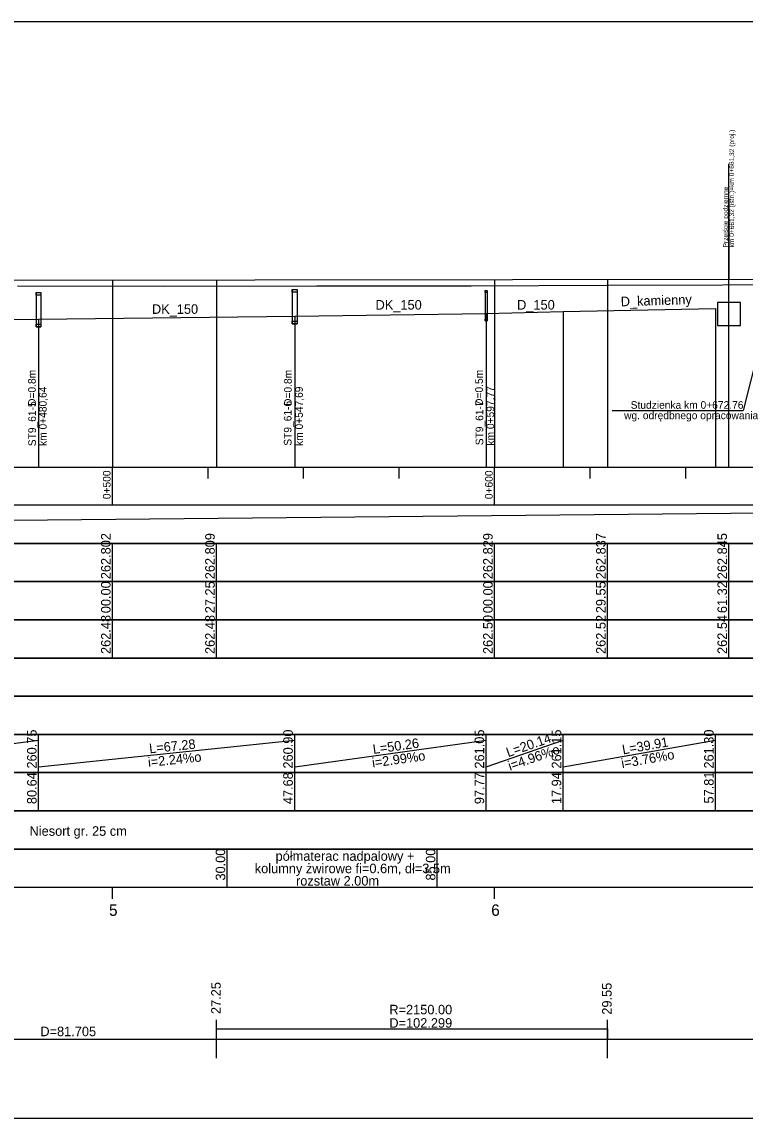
# Model space of a CAD drawing. Extents: x 6445630 to 6518227, y 5499240 to 5511716.
# Drawn here: x 6452807.5 to 6452996.8, y 5502971.4 to 5503258.4 of the extents above; entities that cross this region are included whole.
import ezdxf

# ---------------------------------------------------------------- set-up
doc = ezdxf.new("R2010")
doc.units = 0
for name, color, linetype in [('TOR_PROF-drenaze', 7, 'Continuous'), ('TOR_PROF-drenokolektory', 7, 'Continuous'), ('TOR_PROF-obiekty+opisy', 7, 'Continuous'), ('TOR_PROF-opisy glowne', 7, 'Continuous'), ('TOR_PROF-opisy pomocnicze', 7, 'Continuous'), ('TOR_PROF-studnie i osadniki', 7, 'Continuous'), ('TOR_PROF-tabelka-geometria T1', 7, 'Continuous'), ('TOR_PROF-tabelka-kilometracja', 7, 'Continuous'), ('TOR_PROF-tabelka-odleglosci T1', 7, 'Continuous'), ('TOR_PROF-tabelka-pochylenia proj T1', 7, 'Continuous'), ('TOR_PROF-tabelka-rodzaj rowu T1', 7, 'Continuous'), ('TOR_PROF-tabelka-rodzaj rurociagow T1', 7, 'Continuous'), ('TOR_PROF-tabelka-rowyT1', 7, 'Continuous'), ('TOR_PROF-tabelka-rurociagi T1', 7, 'Continuous'), ('TOR_PROF-tabelka-rzedne istn T1', 7, 'Continuous'), ('TOR_PROF-tabelka-rzedne proj T1', 7, 'Continuous'), ('TOR_PROF-tabelka-warstwa ochronna T1', 7, 'Continuous'), ('TOR_PROF-tor istniejacy T2', 7, 'Continuous'), ('TOR_PROF-tor projektowany', 7, 'Continuous'), ('TOR_PROF-uklad odniesienia', 7, 'Continuous'), ('TOR_PROF-warstwa ochronna', 7, 'Continuous'), ('TOR_RAMKI-MASKA WYCIECIA', 7, 'Continuous')]:
    doc.layers.add(name, color=color, linetype=linetype)

msp = doc.modelspace()

# ---------------------------------------------------------------- linework, layer by layer
at = {"layer": 'TOR_PROF-drenaze'}
for points in [[(6452878.9, 5503181.3), (6452928.98, 5503182.05)], [(6452928.98, 5503182.05), (6452949.15, 5503182.55)], [(6452949.15, 5503182.55), (6452989.03, 5503183.3)], [(6452811.85, 5503180.55), (6452878.9, 5503181.3)]]:
    msp.add_lwpolyline(points, dxfattribs=at)
at = {"layer": 'TOR_PROF-drenokolektory'}
for points in [[(6452928.98, 5503182.05), (6452928.98, 5503146.8), (6452928.98, 5503141.8), (6452928.98, 5503141.8)], [(6452928.98, 5503182.05), (6452928.98, 5503146.8), (6452928.98, 5503141.8), (6452928.98, 5503141.8)], [(6452928.98, 5503182.05), (6452928.98, 5503146.8), (6452928.98, 5503141.8), (6452928.98, 5503141.8)], [(6452928.98, 5503182.05), (6452928.98, 5503146.8), (6452928.98, 5503141.8), (6452928.98, 5503141.8)], [(6452928.98, 5503182.05), (6452928.98, 5503146.8), (6452928.98, 5503141.8), (6452928.98, 5503141.8)], [(6452949.15, 5503182.55), (6452949.15, 5503146.8), (6452949.15, 5503141.8), (6452949.15, 5503141.8)], [(6452949.15, 5503182.55), (6452949.15, 5503146.8), (6452949.15, 5503141.8), (6452949.15, 5503141.8)], [(6452949.15, 5503182.55), (6452949.15, 5503146.8), (6452949.15, 5503141.8), (6452949.15, 5503141.8)], [(6452949.15, 5503182.55), (6452949.15, 5503146.8), (6452949.15, 5503141.8), (6452949.15, 5503141.8)], [(6452949.15, 5503182.55), (6452949.15, 5503146.8), (6452949.15, 5503141.8), (6452949.15, 5503141.8)], [(6452989.03, 5503183.3), (6452989.03, 5503146.8), (6452989.03, 5503141.8), (6452989.03, 5503141.8)], [(6452989.03, 5503183.3), (6452989.03, 5503146.8), (6452989.03, 5503141.8), (6452989.03, 5503141.8)], [(6452989.03, 5503183.3), (6452989.03, 5503146.8), (6452989.03, 5503141.8), (6452989.03, 5503141.8)], [(6452989.03, 5503183.3), (6452989.03, 5503146.8), (6452989.03, 5503141.8), (6452989.03, 5503141.8)], [(6452758.77, 5503179.8), (6452811.85, 5503180.55)], [(6452811.85, 5503180.55), (6452811.85, 5503146.8), (6452811.85, 5503141.8), (6452811.85, 5503141.8)], [(6452811.85, 5503180.55), (6452811.85, 5503146.8), (6452811.85, 5503141.8), (6452811.85, 5503141.8)], [(6452811.85, 5503180.55), (6452811.85, 5503146.8), (6452811.85, 5503141.8), (6452811.85, 5503141.8)], [(6452811.85, 5503180.55), (6452811.85, 5503146.8), (6452811.85, 5503141.8), (6452811.85, 5503141.8)], [(6452811.85, 5503180.55), (6452811.85, 5503146.8), (6452811.85, 5503141.8), (6452811.85, 5503141.8)], [(6452878.9, 5503181.3), (6452878.9, 5503146.8), (6452878.9, 5503141.8), (6452878.9, 5503141.8)], [(6452878.9, 5503181.3), (6452878.9, 5503146.8), (6452878.9, 5503141.8), (6452878.9, 5503141.8)], [(6452878.9, 5503181.3), (6452878.9, 5503146.8), (6452878.9, 5503141.8), (6452878.9, 5503141.8)], [(6452878.9, 5503181.3), (6452878.9, 5503146.8), (6452878.9, 5503141.8), (6452878.9, 5503141.8)], [(6452878.9, 5503181.3), (6452878.9, 5503146.8), (6452878.9, 5503141.8), (6452878.9, 5503141.8)]]:
    msp.add_lwpolyline(points, dxfattribs=at)
at = {"layer": 'TOR_PROF-obiekty+opisy'}
for p, q in [((6452992.53, 5503141.8), (6452992.53, 5503221.24)), ((6452992.53, 5503212.02), (6452992.53, 5503191.02)), ((6452995.53, 5503184.88), (6452989.53, 5503184.88)), ((6452989.53, 5503184.88), (6452989.53, 5503178.88)), ((6452995.53, 5503178.88), (6452995.53, 5503184.88)), ((6453002.08, 5503179.73), (6452996.28, 5503156.62)), ((6452989.53, 5503178.88), (6452995.53, 5503178.88)), ((6452961.98, 5503156.62), (6452996.28, 5503156.62))]:
    msp.add_line(p, q, dxfattribs=at)
at = {"layer": 'TOR_PROF-studnie i osadniki'}
for p, q in [((6452878.25, 5503188.3), (6452878.25, 5503179.3)), ((6452878.25, 5503188.3), (6452879.55, 5503188.3)), ((6452879.55, 5503188.3), (6452879.55, 5503179.3)), ((6452928.73, 5503188.05), (6452928.73, 5503180.05)), ((6452928.73, 5503188.05), (6452929.23, 5503188.05)), ((6452929.23, 5503188.05), (6452929.23, 5503180.05)), ((6452811.2, 5503187.55), (6452811.2, 5503178.55)), ((6452811.2, 5503187.55), (6452812.5, 5503187.55)), ((6452812.5, 5503187.55), (6452812.5, 5503178.55)), ((6452878.25, 5503179.3), (6452879.55, 5503179.3)), ((6452928.73, 5503180.05), (6452929.23, 5503180.05)), ((6452811.2, 5503178.55), (6452812.5, 5503178.55))]:
    msp.add_line(p, q, dxfattribs=at)
for points in [[(6452878.25, 5503188.3), (6452879.55, 5503188.3), (6452879.55, 5503187.6), (6452878.25, 5503187.6)], [(6452928.73, 5503188.05), (6452929.23, 5503188.05), (6452929.23, 5503187.55), (6452928.73, 5503187.55)], [(6452811.2, 5503187.55), (6452812.5, 5503187.55), (6452812.5, 5503186.85), (6452811.2, 5503186.85)], [(6452811.2, 5503179.25), (6452812.5, 5503179.25), (6452812.5, 5503178.55), (6452811.2, 5503178.55)], [(6452878.25, 5503180), (6452879.55, 5503180), (6452879.55, 5503179.3), (6452878.25, 5503179.3)], [(6452928.73, 5503180.55), (6452929.23, 5503180.55), (6452929.23, 5503180.05), (6452928.73, 5503180.05)]]:
    msp.add_lwpolyline(points, close=True, dxfattribs=at)
at = {"layer": 'TOR_PROF-tabelka-geometria T1'}
for points in [[(6452331.21, 5502995.86), (6452373.11, 5502995.85), (6452373.12, 5502992.04), (6452401.5, 5502992.04), (6452401.5, 5502989.37), (6452500.77, 5502989.37), (6452500.77, 5502989.37), (6452530.77, 5502992.04), (6452530.77, 5502992.04), (6452693.49, 5502992.04), (6452693.49, 5502989.37), (6452776.76, 5502989.37), (6452776.76, 5502992.04), (6452858.47, 5502992.04), (6452858.47, 5502994.71), (6452960.76, 5502994.71), (6452960.76, 5502992.04), (6453240.24, 5502992.04), (6453240.24, 5502989.37), (6453290.15, 5502989.37), (6453290.15, 5502992.04), (6453305.15, 5502992.04), (6453305.16, 5502995.83), (6453346.75, 5502995.83)], [(6452858.47, 5502987.04), (6452858.47, 5502997.04)], [(6452960.76, 5502987.04), (6452960.76, 5502997.04)], [(6452331.21, 5502992.04), (6453431.21, 5502992.04)]]:
    msp.add_lwpolyline(points, dxfattribs=at)
at = {"layer": 'TOR_PROF-tabelka-kilometracja'}
for p, q in [((6452861.21, 5503031.8), (6452861.21, 5503041.8)), ((6452916.21, 5503031.8), (6452916.21, 5503041.8))]:
    msp.add_line(p, q, dxfattribs=at)
for points in [[(6452831.21, 5503028.8), (6452831.21, 5503031.8)], [(6452931.21, 5503028.8), (6452931.21, 5503031.8)]]:
    msp.add_lwpolyline(points, dxfattribs=at)
at = {"layer": 'TOR_PROF-tabelka-odleglosci T1'}
msp.add_lwpolyline([(6452331.21, 5503101.8), (6453431.21, 5503101.8), (6453431.21, 5503111.8), (6452331.21, 5503111.8)], close=True, dxfattribs=at)
for points in [[(6452831.21, 5503101.8), (6452831.21, 5503111.8)], [(6452858.47, 5503101.8), (6452858.47, 5503111.8)], [(6452931.21, 5503101.8), (6452931.21, 5503111.8)], [(6452960.76, 5503101.8), (6452960.76, 5503111.8)], [(6452992.53, 5503101.8), (6452992.53, 5503111.8)]]:
    msp.add_lwpolyline(points, dxfattribs=at)
at = {"layer": 'TOR_PROF-tabelka-pochylenia proj T1'}
msp.add_lwpolyline([(6452331.21, 5503121.8), (6453431.21, 5503121.8), (6453431.21, 5503131.8), (6452331.21, 5503131.8)], close=True, dxfattribs=at)
msp.add_lwpolyline([(6452331.21, 5503123.3), (6453046.71, 5503130.3)], dxfattribs=at)
at = {"layer": 'TOR_PROF-tabelka-rodzaj rowu T1'}
for points in [[(6452331.21, 5503071.8), (6453431.21, 5503071.8), (6453431.21, 5503081.8), (6452331.21, 5503081.8)], [(6452331.21, 5503051.8), (6453431.21, 5503051.8), (6453431.21, 5503061.8), (6452331.21, 5503061.8)]]:
    msp.add_lwpolyline(points, close=True, dxfattribs=at)
for points in [[(6452811.85, 5503051.8), (6452811.85, 5503061.8)], [(6452878.9, 5503051.8), (6452878.9, 5503061.8)], [(6452928.98, 5503051.8), (6452928.98, 5503061.8)], [(6452949.15, 5503051.8), (6452949.15, 5503061.8)], [(6452989.03, 5503051.8), (6452989.03, 5503061.8)]]:
    msp.add_lwpolyline(points, dxfattribs=at)
at = {"layer": 'TOR_PROF-tabelka-rowyT1'}
msp.add_lwpolyline([(6452331.21, 5503081.8), (6453431.21, 5503081.8), (6453431.21, 5503091.8), (6452331.21, 5503091.8)], close=True, dxfattribs=at)
at = {"layer": 'TOR_PROF-tabelka-rurociagi T1'}
msp.add_lwpolyline([(6452331.21, 5503061.8), (6453431.21, 5503061.8), (6453431.21, 5503071.8), (6452331.21, 5503071.8)], close=True, dxfattribs=at)
for points in [[(6452758.77, 5503063.3), (6452811.85, 5503070.3)], [(6452811.85, 5503061.8), (6452811.85, 5503071.8)], [(6452811.85, 5503063.3), (6452878.9, 5503070.3)], [(6452878.9, 5503061.8), (6452878.9, 5503071.8)], [(6452878.9, 5503063.3), (6452928.98, 5503070.3)], [(6452928.98, 5503061.8), (6452928.98, 5503071.8)], [(6452928.98, 5503063.3), (6452949.15, 5503070.3)], [(6452949.15, 5503061.8), (6452949.15, 5503071.8)], [(6452949.15, 5503063.3), (6452989.03, 5503070.3)], [(6452989.03, 5503061.8), (6452989.03, 5503071.8)]]:
    msp.add_lwpolyline(points, dxfattribs=at)
at = {"layer": 'TOR_PROF-tabelka-rzedne istn T1'}
msp.add_lwpolyline([(6452331.21, 5503091.8), (6453431.21, 5503091.8), (6453431.21, 5503101.8), (6452331.21, 5503101.8)], close=True, dxfattribs=at)
for points in [[(6452831.21, 5503091.8), (6452831.21, 5503101.8)], [(6452858.47, 5503091.8), (6452858.47, 5503101.8)], [(6452931.21, 5503091.8), (6452931.21, 5503101.8)], [(6452960.76, 5503091.8), (6452960.76, 5503101.8)], [(6452992.53, 5503091.8), (6452992.53, 5503101.8)]]:
    msp.add_lwpolyline(points, dxfattribs=at)
at = {"layer": 'TOR_PROF-tabelka-rzedne proj T1'}
msp.add_lwpolyline([(6452331.21, 5503111.8), (6453431.21, 5503111.8), (6453431.21, 5503121.8), (6452331.21, 5503121.8)], close=True, dxfattribs=at)
for points in [[(6452831.21, 5503111.8), (6452831.21, 5503121.8)], [(6452858.47, 5503111.8), (6452858.47, 5503121.8)], [(6452931.21, 5503111.8), (6452931.21, 5503121.8)], [(6452960.76, 5503111.8), (6452960.76, 5503121.8)], [(6452992.53, 5503111.8), (6452992.53, 5503121.8)]]:
    msp.add_lwpolyline(points, dxfattribs=at)
at = {"layer": 'TOR_PROF-tabelka-warstwa ochronna T1'}
msp.add_lwpolyline([(6452331.21, 5503041.8), (6453431.21, 5503041.8), (6453431.21, 5503051.8), (6452331.21, 5503051.8)], close=True, dxfattribs=at)
at = {"layer": 'TOR_PROF-tor istniejacy T2'}
msp.add_lwpolyline([(6452806.39, 5503189.22), (6452844.55, 5503189.21), (6452884.69, 5503189.23), (6452925.1, 5503189.29), (6452960.57, 5503189.41), (6453021.16, 5503189.57)], dxfattribs=at)
at = {"layer": 'TOR_PROF-tor projektowany'}
msp.add_line((6452331.21, 5503190.13), (6453046.71, 5503191.1), dxfattribs=at)
for points in [[(6452831.21, 5503190.81), (6452831.21, 5503146.8), (6452831.21, 5503141.8), (6452831.21, 5503141.8)], [(6452831.21, 5503190.81), (6452831.21, 5503146.8), (6452831.21, 5503141.8), (6452831.21, 5503141.8)], [(6452858.47, 5503190.84), (6452858.47, 5503146.8), (6452858.47, 5503141.8), (6452858.47, 5503141.8)], [(6452858.47, 5503190.84), (6452858.47, 5503146.8), (6452858.47, 5503141.8), (6452858.47, 5503141.8)], [(6452931.21, 5503190.94), (6452931.21, 5503146.8), (6452931.21, 5503141.8), (6452931.21, 5503141.8)], [(6452931.21, 5503190.94), (6452931.21, 5503146.8), (6452931.21, 5503141.8), (6452931.21, 5503141.8)], [(6452960.76, 5503190.98), (6452960.76, 5503146.8), (6452960.76, 5503141.8), (6452960.76, 5503141.8)], [(6452960.76, 5503190.98), (6452960.76, 5503146.8), (6452960.76, 5503141.8), (6452960.76, 5503141.8)]]:
    msp.add_lwpolyline(points, dxfattribs=at)
at = {"layer": 'TOR_PROF-uklad odniesienia'}
for p, q in [((6452331.21, 5503141.8), (6453431.21, 5503141.8)), ((6452831.21, 5503131.8), (6452831.21, 5503141.8)), ((6452856.21, 5503138.8), (6452856.21, 5503141.8)), ((6452881.21, 5503138.8), (6452881.21, 5503141.8)), ((6452906.21, 5503138.8), (6452906.21, 5503141.8)), ((6452931.21, 5503131.8), (6452931.21, 5503141.8)), ((6452956.21, 5503138.8), (6452956.21, 5503141.8)), ((6452981.21, 5503138.8), (6452981.21, 5503141.8))]:
    msp.add_line(p, q, dxfattribs=at)
at = {"layer": 'TOR_PROF-warstwa ochronna'}
msp.add_lwpolyline([(6452331.21, 5503031.8), (6453431.21, 5503031.8), (6453431.21, 5503041.8), (6452331.21, 5503041.8)], close=True, dxfattribs=at)
at = {"layer": 'TOR_RAMKI-MASKA WYCIECIA'}
msp.add_lwpolyline([(6452264.03, 5502971.35), (6453454.03, 5502971.35), (6453454.03, 5503258.35), (6452264.03, 5503258.35)], close=True, dxfattribs=at)

# ---------------------------------------------------------------- texts
at = {"layer": 'TOR_PROF-drenaze'}
for s, rotation, p in [('DK_150', 0.011, (6452900.06, 5503183.03)), ('D_150', 0.011, (6452937.1, 5503183.04)), ('D_kamienny ', 1.7691, (6452964.26, 5503183.89)), ('DK_150', 0.011, (6452841.54, 5503181.92))]:
    msp.add_text(s, height=2.5, rotation=rotation, dxfattribs=at).set_placement(p)
at = {"layer": 'TOR_PROF-obiekty+opisy'}
for s, p in [('km 0+661,32 (istn.)=km 0+661,32 (proj.)', (6452993.88, 5503199.32)), ('Przejście podziemne', (6452992.26, 5503199.32))]:
    msp.add_text(s, height=1.25, rotation=90, dxfattribs=at).set_placement(p)
at = {"layer": 'TOR_PROF-opisy glowne'}
for s, p in [('D=0.8m', (6452811.13, 5503157.82)), ('D=0.8m', (6452878.12, 5503157.82)), ('D=0.5m', (6452928.13, 5503157.82)), ('km 0+480,64', (6452813.98, 5503147.34)), ('km 0+547,69', (6452881.03, 5503147.34)), ('km 0+597,77', (6452931.11, 5503147.44)), ('ST9_61-6', (6452878.06, 5503147.39)), ('ST9_61-7', (6452928.24, 5503147.52)), ('ST9_61-5', (6452811.18, 5503147.27))]:
    msp.add_text(s, height=2, rotation=90, dxfattribs=at).set_placement(p)
at = {"layer": 'TOR_PROF-opisy pomocnicze'}
for s, p in [('Studzienka km 0+672.76', (6452966.82, 5503157.07)), ('wg. odrędbnego opracowania', (6452965.1, 5503154.34))]:
    msp.add_text(s, height=2, dxfattribs=at).set_placement(p)
for s, p in [('27.25', (6452859.54, 5502998.59)), ('29.55', (6452961.84, 5502998.42))]:
    msp.add_text(s, height=2.5, rotation=90, dxfattribs=at).set_placement(p)
at = {"layer": 'TOR_PROF-tabelka-geometria T1'}
for s, p in [('R=2150.00', (6452903.66, 5502998.51)), ('D=102.299', (6452903.66, 5502995.01)), ('D=81.705', (6452812.33, 5502992.79))]:
    msp.add_text(s, height=2.5, dxfattribs=at).set_placement(p)
at = {"layer": 'TOR_PROF-tabelka-kilometracja'}
for s, p in [('5', (6452830.31, 5503024.3)), ('6', (6452930.32, 5503024.3))]:
    msp.add_text(s, height=3, dxfattribs=at).set_placement(p)
at = {"layer": 'TOR_PROF-tabelka-odleglosci T1'}
for s, p in [('00.00', (6452830.71, 5503103.54)), ('27.25', (6452857.97, 5503103.53)), ('00.00', (6452930.71, 5503103.54)), ('29.55', (6452960.26, 5503103.53)), ('61.32', (6452992.03, 5503103.56))]:
    msp.add_text(s, height=2.5, rotation=90, dxfattribs=at).set_placement(p)
at = {"layer": 'TOR_PROF-tabelka-rodzaj rurociagow T1'}
for s, p in [('80.64', (6452811.35, 5503053.55)), ('47.68', (6452878.4, 5503053.54)), ('97.77', (6452928.48, 5503053.54)), ('17.94', (6452948.65, 5503053.55)), ('57.81', (6452988.53, 5503053.71))]:
    msp.add_text(s, height=2.5, rotation=90, dxfattribs=at).set_placement(p)
at = {"layer": 'TOR_PROF-tabelka-rurociagi T1'}
for s, rotation, p in [('260.75', 90, (6452811.35, 5503062.86)), ('260.90', 90, (6452878.4, 5503062.86)), ('261.05', 90, (6452928.48, 5503062.86)), ('261.15', 90, (6452948.65, 5503062.86)), ('261.30', 90, (6452988.53, 5503062.86)), ('L=67.28', 5.9607, (6452840.95, 5503066.84)), ('L=50.26', 7.9558, (6452899.51, 5503066.68)), ('L=20.14', 19.1437, (6452934.75, 5503065.83)), ('L=39.91', 9.9561, (6452964.83, 5503066.56)), ('i=2.99%o', 7.9558, (6452899.31, 5503063.12)), ('i=4.96%o', 19.1437, (6452935.24, 5503062.29)), ('i=3.76%o', 9.9561, (6452964.59, 5503062.96)), ('i=2.24%o', 5.9607, (6452840.62, 5503063.28))]:
    msp.add_text(s, height=2.5, rotation=rotation, dxfattribs=at).set_placement(p)
at = {"layer": 'TOR_PROF-tabelka-rzedne istn T1'}
for s, p in [('262.48', (6452830.71, 5503092.86)), ('262.48', (6452857.97, 5503092.86)), ('262.50', (6452930.71, 5503092.86)), ('262.52', (6452960.26, 5503092.87)), ('262.54', (6452992.03, 5503092.87))]:
    msp.add_text(s, height=2.5, rotation=90, dxfattribs=at).set_placement(p)
at = {"layer": 'TOR_PROF-tabelka-rzedne proj T1'}
for s, p in [('262.802', (6452830.71, 5503112.44)), ('262.809', (6452857.97, 5503112.43)), ('262.829', (6452930.71, 5503112.43)), ('262.837', (6452960.26, 5503112.43)), ('262.845', (6452992.03, 5503112.43))]:
    msp.add_text(s, height=2.5, rotation=90, dxfattribs=at).set_placement(p)
at = {"layer": 'TOR_PROF-tabelka-warstwa ochronna T1'}
msp.add_text('Niesort gr. 25 cm', height=2.5, dxfattribs=at).set_placement((6452809.51, 5503045.26))
at = {"layer": 'TOR_PROF-uklad odniesienia'}
for s, p in [('0+500', (6452830.71, 5503133.4)), ('0+600', (6452930.71, 5503133.4))]:
    msp.add_text(s, height=2, rotation=90, dxfattribs=at).set_placement(p)
at = {"layer": 'TOR_PROF-warstwa ochronna'}
for s, p in [('30.00', (6452860.71, 5503033.54)), ('85.00', (6452915.71, 5503033.54))]:
    msp.add_text(s, height=2.5, rotation=90, dxfattribs=at).set_placement(p)
for s, p in [('półmaterac nadpalowy + ', (6452873.89, 5503038.71)), ('kolumny żwirowe fi=0.6m, dł=3.5m', (6452868.44, 5503035.47)), ('rozstaw 2.00m', (6452879.24, 5503032.23))]:
    msp.add_text(s, height=2.5, dxfattribs=at).set_placement(p)

doc.saveas('drawing.dxf')
